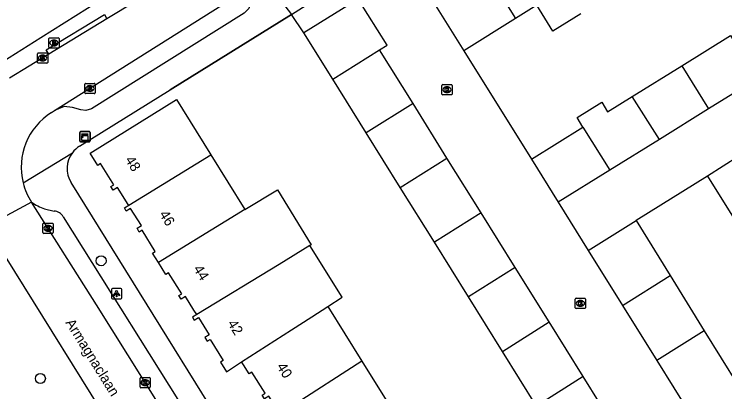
# Model space of a CAD drawing. Extents: x 157767 to 159171, y 387842 to 389425.
# Drawn here: x 158472.8 to 158542.4, y 388052.1 to 388089 of the extents above; entities that cross this region are included whole.
import ezdxf

# ---------------------------------------------------------------- set-up
doc = ezdxf.new("R2010")
doc.units = 0
for name, color, linetype in [('IMGEO_Boom', 7, 'Continuous'), ('IMGEO_Brandkraan', 7, 'Continuous'), ('IMGEO_Kast', 7, 'Continuous'), ('IMGEO_Kolk', 7, 'Continuous'), ('IMGEO_Lichtpunt', 7, 'Continuous'), ('IMGEO_Muur', 7, 'Continuous'), ('IMGEO_Openbare_ruimte_label', 7, 'Continuous'), ('IMGEO_Pand', 7, 'Continuous'), ('IMGEO_Pand_nummerreeks', 7, 'Continuous'), ('IMGEO_Rijbaan_lokaal_open', 7, 'Continuous'), ('IMGEO_Voetpad_open', 7, 'Continuous')]:
    doc.layers.add(name, color=color, linetype=linetype)

msp = doc.modelspace()

# ---------------------------------------------------------------- linework, layer by layer
at = {"layer": 'IMGEO_Boom'}
for centre in [(158481.338, 388064.878), (158475.387, 388053.356)]:
    msp.add_circle(centre, 0.489, dxfattribs=at)
at = {"layer": 'IMGEO_Brandkraan'}
for p, q in [((158476.218, 388085.782), (158476.218, 388086.634)), ((158476.293, 388086.708), (158477.145, 388086.708)), ((158476.706, 388086.488), (158476.731, 388086.488)), ((158477.219, 388086.634), (158477.219, 388085.782)), ((158477.145, 388085.708), (158476.293, 388085.708)), ((158476.729, 388085.928), (158476.704, 388085.928))]:
    msp.add_line(p, q, dxfattribs=at)
for points in [[(158476.218, 388085.782), (158476.218, 388086.634)], [(158476.293, 388086.708), (158477.145, 388086.708)], [(158476.566, 388086.408), (158476.566, 388086.008), (158476.779, 388086.008)], [(158476.797, 388086.408), (158476.566, 388086.408)], [(158476.745, 388086.327), (158476.691, 388086.327), (158476.691, 388086.251)], [(158476.691, 388086.251), (158476.744, 388086.251)], [(158476.753, 388086.175), (158476.691, 388086.175), (158476.691, 388086.094)], [(158476.691, 388086.094), (158476.753, 388086.094)], [(158477.219, 388086.634), (158477.219, 388085.782)], [(158477.145, 388085.708), (158476.293, 388085.708)]]:
    msp.add_lwpolyline(points, dxfattribs=at)
for centre, radius, start, end in [((158476.295, 388086.632), 0.0765, 91.55205, 178.44795), ((158476.295, 388086.632), 0.0765, 91.55205, 178.44795), ((158476.746, 388086.289), 0.0379, 267.82845, 90.93552), ((158476.754, 388086.134), 0.0404, 269.87594, 90.50774), ((158476.785, 388086.259), 0.251, 268.66757, 293.53466), ((158476.801, 388086.263), 0.145, 59.4692, 91.53667), ((158476.826, 388086.31), 0.0922, 285.51372, 58.15012), ((158476.831, 388086.118), 0.105, 301.31148, 78.98903), ((158477.143, 388086.632), 0.0765, 1.55205, 88.44795), ((158477.143, 388086.632), 0.0765, 1.55205, 88.44795), ((158476.295, 388085.784), 0.0765, 181.55205, 268.44795), ((158476.295, 388085.784), 0.0765, 181.55205, 268.44795), ((158477.143, 388085.784), 0.0765, 271.55205, 358.44795), ((158477.143, 388085.784), 0.0765, 271.55205, 358.44795)]:
    msp.add_arc(centre, radius, start, end, dxfattribs=at)
for centre, major_axis, ratio, start_param, end_param in [((158476.705, 388086.208), (-0.387, 0.002), 0.722429, 4.712389, 7.853982), ((158476.73, 388086.208), (-0.39, 0.002), 0.717154, 1.570796, 4.712389)]:
    msp.add_ellipse(centre, major_axis=major_axis, ratio=ratio, start_param=start_param, end_param=end_param, dxfattribs=at)
at = {"layer": 'IMGEO_Kast'}
for p, q in [((158479.254, 388076.601), (158479.254, 388077.442)), ((158479.254, 388077.442), (158479.254, 388076.601)), ((158479.329, 388077.526), (158480.17, 388077.526)), ((158480.17, 388077.526), (158479.329, 388077.526)), ((158480.254, 388077.451), (158480.254, 388076.61)), ((158480.254, 388076.61), (158480.254, 388077.451)), ((158480.179, 388076.526), (158479.338, 388076.526)), ((158479.338, 388076.526), (158480.179, 388076.526))]:
    msp.add_line(p, q, dxfattribs=at)
for points in [[(158479.449, 388077.316), (158480.049, 388077.316), (158480.049, 388077.231), (158479.449, 388077.231), (158479.449, 388077.316)], [(158479.449, 388077.141), (158480.049, 388077.141), (158480.049, 388076.652), (158479.449, 388076.652), (158479.449, 388077.141)]]:
    msp.add_lwpolyline(points, dxfattribs=at)
msp.add_circle((158479.533, 388076.99), 0.0377, dxfattribs=at)
for centre, start, end in [((158479.332, 388077.448), 92.4484, 184.28452), ((158479.332, 388077.448), 92.4484, 184.28452), ((158480.176, 388077.448), 2.4484, 94.28452), ((158480.176, 388077.448), 2.4484, 94.28452), ((158479.332, 388076.604), 182.4484, 274.28452), ((158479.332, 388076.604), 182.4484, 274.28452), ((158480.176, 388076.604), 272.4484, 4.28452), ((158480.176, 388076.604), 272.4484, 4.28452)]:
    msp.add_arc(centre, 0.0779, start, end, dxfattribs=at)
at = {"layer": 'IMGEO_Kolk'}
for p, q in [((158475.108, 388084.302), (158475.108, 388085.154)), ((158475.183, 388085.228), (158476.035, 388085.228)), ((158475.596, 388085.008), (158475.621, 388085.008)), ((158476.109, 388085.154), (158476.109, 388084.302)), ((158476.035, 388084.228), (158475.183, 388084.228)), ((158475.619, 388084.448), (158475.594, 388084.448)), ((158479.746, 388081.321), (158479.746, 388082.173)), ((158479.821, 388082.247), (158480.673, 388082.247)), ((158480.234, 388082.027), (158480.259, 388082.027)), ((158480.747, 388082.173), (158480.747, 388081.321)), ((158514.731, 388081.201), (158514.731, 388082.053)), ((158514.806, 388082.127), (158515.658, 388082.127)), ((158515.219, 388081.907), (158515.244, 388081.907)), ((158515.732, 388082.053), (158515.732, 388081.201)), ((158480.673, 388081.247), (158479.821, 388081.247)), ((158480.257, 388081.467), (158480.232, 388081.467)), ((158515.242, 388081.347), (158515.217, 388081.347)), ((158515.658, 388081.127), (158514.806, 388081.127)), ((158475.64, 388067.634), (158475.64, 388068.486)), ((158475.715, 388068.56), (158476.567, 388068.56)), ((158476.128, 388068.34), (158476.153, 388068.34)), ((158476.641, 388068.486), (158476.641, 388067.634)), ((158476.567, 388067.56), (158475.715, 388067.56)), ((158476.151, 388067.78), (158476.126, 388067.78)), ((158527.798, 388060.282), (158527.798, 388061.134)), ((158527.873, 388061.208), (158528.725, 388061.208)), ((158528.286, 388060.988), (158528.311, 388060.988)), ((158528.799, 388061.134), (158528.799, 388060.282)), ((158528.309, 388060.428), (158528.284, 388060.428)), ((158528.725, 388060.208), (158527.873, 388060.208)), ((158485.156, 388052.524), (158485.156, 388053.376)), ((158485.231, 388053.45), (158486.083, 388053.45)), ((158486.157, 388053.376), (158486.157, 388052.524)), ((158485.667, 388052.67), (158485.642, 388052.67)), ((158485.644, 388053.23), (158485.669, 388053.23)), ((158486.083, 388052.45), (158485.231, 388052.45))]:
    msp.add_line(p, q, dxfattribs=at)
for points in [[(158475.108, 388084.302), (158475.108, 388085.154)], [(158475.183, 388085.228), (158476.035, 388085.228)], [(158475.429, 388084.928), (158475.552, 388084.928), (158475.552, 388084.777), (158475.682, 388084.928), (158475.846, 388084.928), (158475.7, 388084.777), (158475.853, 388084.528), (158475.701, 388084.528), (158475.616, 388084.692), (158475.552, 388084.625), (158475.552, 388084.528), (158475.429, 388084.528), (158475.429, 388084.928)], [(158476.109, 388085.154), (158476.109, 388084.302)], [(158476.035, 388084.228), (158475.183, 388084.228)], [(158479.746, 388081.321), (158479.746, 388082.173)], [(158479.821, 388082.247), (158480.673, 388082.247)], [(158480.067, 388081.947), (158480.19, 388081.947), (158480.19, 388081.796), (158480.32, 388081.947), (158480.484, 388081.947), (158480.338, 388081.796), (158480.491, 388081.547), (158480.339, 388081.547), (158480.254, 388081.711), (158480.19, 388081.644), (158480.19, 388081.547), (158480.067, 388081.547), (158480.067, 388081.947)], [(158480.747, 388082.173), (158480.747, 388081.321)], [(158514.731, 388081.201), (158514.731, 388082.053)], [(158514.806, 388082.127), (158515.658, 388082.127)], [(158515.732, 388082.053), (158515.732, 388081.201)], [(158480.673, 388081.247), (158479.821, 388081.247)], [(158515.052, 388081.827), (158515.175, 388081.827), (158515.175, 388081.676), (158515.305, 388081.827), (158515.469, 388081.827), (158515.323, 388081.676), (158515.476, 388081.427), (158515.324, 388081.427), (158515.239, 388081.591), (158515.175, 388081.524), (158515.175, 388081.427), (158515.052, 388081.427), (158515.052, 388081.827)], [(158515.658, 388081.127), (158514.806, 388081.127)], [(158475.64, 388067.634), (158475.64, 388068.486)], [(158475.715, 388068.56), (158476.567, 388068.56)], [(158475.961, 388068.26), (158476.084, 388068.26), (158476.084, 388068.109), (158476.214, 388068.26), (158476.378, 388068.26), (158476.232, 388068.109), (158476.385, 388067.86), (158476.233, 388067.86), (158476.148, 388068.024), (158476.084, 388067.957), (158476.084, 388067.86), (158475.961, 388067.86), (158475.961, 388068.26)], [(158476.641, 388068.486), (158476.641, 388067.634)], [(158476.567, 388067.56), (158475.715, 388067.56)], [(158527.798, 388060.282), (158527.798, 388061.134)], [(158527.873, 388061.208), (158528.725, 388061.208)], [(158528.799, 388061.134), (158528.799, 388060.282)], [(158528.119, 388060.908), (158528.242, 388060.908), (158528.242, 388060.757), (158528.372, 388060.908), (158528.536, 388060.908), (158528.39, 388060.757), (158528.543, 388060.508), (158528.391, 388060.508), (158528.306, 388060.672), (158528.242, 388060.605), (158528.242, 388060.508), (158528.119, 388060.508), (158528.119, 388060.908)], [(158528.725, 388060.208), (158527.873, 388060.208)], [(158485.156, 388052.524), (158485.156, 388053.376)], [(158485.231, 388053.45), (158486.083, 388053.45)], [(158486.157, 388053.376), (158486.157, 388052.524)], [(158485.477, 388053.15), (158485.6, 388053.15), (158485.6, 388052.999), (158485.73, 388053.15), (158485.894, 388053.15), (158485.748, 388052.999), (158485.901, 388052.75), (158485.749, 388052.75), (158485.664, 388052.914), (158485.6, 388052.847), (158485.6, 388052.75), (158485.477, 388052.75), (158485.477, 388053.15)], [(158486.083, 388052.45), (158485.231, 388052.45)]]:
    msp.add_lwpolyline(points, dxfattribs=at)
for centre, start, end in [((158475.185, 388085.152), 91.55205, 178.44795), ((158475.185, 388085.152), 91.55205, 178.44795), ((158476.033, 388085.152), 1.55205, 88.44795), ((158476.033, 388085.152), 1.55205, 88.44795), ((158475.185, 388084.304), 181.55205, 268.44795), ((158475.185, 388084.304), 181.55205, 268.44795), ((158476.033, 388084.304), 271.55205, 358.44795), ((158476.033, 388084.304), 271.55205, 358.44795), ((158479.823, 388082.171), 91.55205, 178.44795), ((158479.823, 388082.171), 91.55205, 178.44795), ((158480.671, 388082.171), 1.55205, 88.44795), ((158480.671, 388082.171), 1.55205, 88.44795), ((158514.808, 388082.051), 91.55205, 178.44795), ((158514.808, 388082.051), 91.55205, 178.44795), ((158515.656, 388082.051), 1.55205, 88.44795), ((158515.656, 388082.051), 1.55205, 88.44795), ((158479.823, 388081.323), 181.55205, 268.44795), ((158479.823, 388081.323), 181.55205, 268.44795), ((158480.671, 388081.323), 271.55205, 358.44795), ((158480.671, 388081.323), 271.55205, 358.44795), ((158514.808, 388081.203), 181.55205, 268.44795), ((158514.808, 388081.203), 181.55205, 268.44795), ((158515.656, 388081.203), 271.55205, 358.44795), ((158515.656, 388081.203), 271.55205, 358.44795), ((158475.717, 388068.484), 91.55205, 178.44795), ((158475.717, 388068.484), 91.55205, 178.44795), ((158476.565, 388068.484), 1.55205, 88.44795), ((158476.565, 388068.484), 1.55205, 88.44795), ((158475.717, 388067.636), 181.55205, 268.44795), ((158475.717, 388067.636), 181.55205, 268.44795), ((158476.565, 388067.636), 271.55205, 358.44795), ((158476.565, 388067.636), 271.55205, 358.44795), ((158527.875, 388061.132), 91.55205, 178.44795), ((158527.875, 388061.132), 91.55205, 178.44795), ((158528.723, 388061.132), 1.55205, 88.44795), ((158528.723, 388061.132), 1.55205, 88.44795), ((158527.875, 388060.284), 181.55205, 268.44795), ((158527.875, 388060.284), 181.55205, 268.44795), ((158528.723, 388060.284), 271.55205, 358.44795), ((158528.723, 388060.284), 271.55205, 358.44795), ((158485.233, 388053.374), 91.55205, 178.44795), ((158485.233, 388053.374), 91.55205, 178.44795), ((158486.081, 388053.374), 1.55205, 88.44795), ((158486.081, 388053.374), 1.55205, 88.44795), ((158485.233, 388052.526), 181.55205, 268.44795), ((158485.233, 388052.526), 181.55205, 268.44795), ((158486.081, 388052.526), 271.55205, 358.44795), ((158486.081, 388052.526), 271.55205, 358.44795)]:
    msp.add_arc(centre, 0.0765, start, end, dxfattribs=at)
for centre, major_axis, ratio, start_param, end_param in [((158475.595, 388084.728), (-0.387, 0.002), 0.722429, 4.712389, 7.853982), ((158475.62, 388084.728), (-0.39, 0.002), 0.717154, 1.570796, 4.712389), ((158480.233, 388081.747), (-0.387, 0.002), 0.722429, 4.712389, 7.853982), ((158480.258, 388081.747), (-0.39, 0.002), 0.717154, 1.570796, 4.712389), ((158515.218, 388081.627), (-0.387, 0.002), 0.722429, 4.712389, 7.853982), ((158515.243, 388081.627), (-0.39, 0.002), 0.717154, 1.570796, 4.712389), ((158476.127, 388068.06), (-0.387, 0.002), 0.722429, 4.712389, 7.853982), ((158476.152, 388068.06), (-0.39, 0.002), 0.717154, 1.570796, 4.712389), ((158528.285, 388060.708), (-0.387, 0.002), 0.722429, 4.712389, 7.853982), ((158528.31, 388060.708), (-0.39, 0.002), 0.717154, 1.570796, 4.712389), ((158485.643, 388052.95), (-0.387, 0.002), 0.722429, 4.712389, 7.853982), ((158485.668, 388052.95), (-0.39, 0.002), 0.717154, 1.570796, 4.712389)]:
    msp.add_ellipse(centre, major_axis=major_axis, ratio=ratio, start_param=start_param, end_param=end_param, dxfattribs=at)
at = {"layer": 'IMGEO_Lichtpunt'}
for p, q in [((158482.36, 388062.069), (158482.36, 388061.262)), ((158482.36, 388062.069), (158482.36, 388061.262)), ((158483.262, 388062.164), (158482.454, 388062.164)), ((158483.262, 388062.164), (158482.454, 388062.164)), ((158483.356, 388061.262), (158483.356, 388062.069)), ((158483.356, 388061.262), (158483.356, 388062.069)), ((158482.454, 388061.168), (158483.262, 388061.168)), ((158482.454, 388061.168), (158483.262, 388061.168))]:
    msp.add_line(p, q, dxfattribs=at)
for points in [[(158482.734, 388061.733), (158482.773, 388061.705), (158482.585, 388061.443), (158482.547, 388061.47), (158482.734, 388061.733)], [(158482.836, 388061.685), (158482.883, 388061.685), (158482.883, 388061.363), (158482.836, 388061.363), (158482.836, 388061.685)], [(158482.946, 388061.705), (158482.984, 388061.732), (158483.171, 388061.47), (158483.132, 388061.442), (158482.946, 388061.705)]]:
    msp.add_lwpolyline(points, dxfattribs=at)
msp.add_circle((158482.859, 388061.867), 0.0994, dxfattribs=at)
for centre, start, end in [((158482.454, 388062.069), 90, 180), ((158482.454, 388062.069), 90, 180), ((158483.262, 388062.069), 0, 90), ((158483.262, 388062.069), 0, 90), ((158482.454, 388061.262), 180, 270), ((158482.454, 388061.262), 180, 270), ((158483.262, 388061.262), 270, 0), ((158483.262, 388061.262), 270, 360)]:
    msp.add_arc(centre, 0.0946, start, end, dxfattribs=at)
at = {"layer": 'IMGEO_Muur'}
for points in [[(158500.005, 388088.99), (158488.122, 388081.614)], [(158516.872, 388085.439), (158523.501, 388074.836)]]:
    msp.add_lwpolyline(points, dxfattribs=at)
at = {"layer": 'IMGEO_Pand'}
for points in [[(158517.684, 388095.387), (158521.945, 388088.593)], [(158512.627, 388092.242), (158516.872, 388085.439)], [(158508.626, 388085.528), (158509.364, 388085.988), (158506.54, 388090.517), (158501.213, 388087.196)], [(158528.331, 388089.043), (158525.611, 388087.352), (158524.032, 388089.891), (158521.945, 388088.593)], [(158521.945, 388088.593), (158516.872, 388085.439)], [(158504.041, 388082.66), (158501.213, 388087.196)], [(158538.233, 388083.979), (158542.994, 388086.934), (158544.064, 388085.21)], [(158504.041, 388082.66), (158508.626, 388085.528)], [(158511.905, 388080.268), (158508.626, 388085.528)], [(158533.374, 388080.964), (158538.233, 388083.979)], [(158538.233, 388083.979), (158540.862, 388079.749)], [(158507.316, 388077.406), (158504.041, 388082.66)], [(158545.626, 388082.705), (158540.862, 388079.749)], [(158555.259, 388082.188), (158551.008, 388079.556), (158546.824, 388076.965), (158543.839, 388075.104), (158540.75, 388073.178)], [(158484.045, 388070.312), (158484.007, 388070.373), (158482.957, 388072.055), (158482.533, 388071.791), (158482.305, 388072.155), (158482.578, 388072.326), (158481.289, 388074.39), (158481.018, 388074.22), (158480.278, 388075.406), (158488.714, 388080.665), (158491.994, 388075.404), (158492.086, 388075.257)], [(158528.555, 388077.973), (158527.971, 388078.905), (158530.391, 388080.407), (158530.972, 388079.473), (158533.374, 388080.964)], [(158536.057, 388076.767), (158533.374, 388080.964)], [(158511.905, 388080.268), (158507.316, 388077.406)], [(158515.23, 388074.935), (158511.905, 388080.268)], [(158540.862, 388079.749), (158536.057, 388076.767)], [(158523.501, 388074.836), (158528.555, 388077.973)], [(158528.555, 388077.973), (158531.198, 388073.751)], [(158510.648, 388072.061), (158507.316, 388077.406)], [(158536.057, 388076.767), (158531.198, 388073.751)], [(158484.045, 388070.312), (158492.086, 388075.257)], [(158492.086, 388075.257), (158495.434, 388069.887)], [(158510.648, 388072.061), (158515.23, 388074.935)], [(158518.57, 388069.578), (158515.23, 388074.935)], [(158523.501, 388074.836), (158526.126, 388070.604)], [(158531.198, 388073.751), (158526.126, 388070.604)], [(158540.75, 388073.178), (158544.119, 388067.774), (158547.208, 388069.7)], [(158495.434, 388069.887), (158498.622, 388071.837), (158501.925, 388066.439), (158501.799, 388066.362)], [(158513.992, 388066.697), (158510.648, 388072.061)], [(158486.954, 388064.699), (158486.373, 388065.629), (158486.645, 388065.799), (158485.357, 388067.863), (158485.085, 388067.694), (158484.858, 388068.06), (158485.283, 388068.325), (158484.234, 388070.007), (158483.809, 388069.743), (158483.618, 388070.05), (158484.045, 388070.312)], [(158495.434, 388069.887), (158486.954, 388064.699)], [(158518.57, 388069.578), (158513.992, 388066.697)], [(158521.907, 388064.226), (158518.57, 388069.578)], [(158529.064, 388065.9), (158533.751, 388068.822)], [(158533.751, 388068.822), (158537.099, 388063.424)], [(158517.334, 388061.338), (158513.992, 388066.697)], [(158501.799, 388066.362), (158498.778, 388064.523), (158490.715, 388059.614)], [(158503.551, 388060.402), (158504.953, 388061.304), (158501.799, 388066.362)], [(158529.064, 388065.9), (158532.435, 388060.493)], [(158490.715, 388059.614), (158490.441, 388060.052), (158489.616, 388061.374), (158489.192, 388061.11), (158488.965, 388061.475), (158489.237, 388061.646), (158487.949, 388063.71), (158487.677, 388063.54), (158486.954, 388064.699)], [(158521.907, 388064.226), (158517.334, 388061.338)], [(158525.232, 388058.893), (158521.907, 388064.226)], [(158532.435, 388060.493), (158537.099, 388063.424)], [(158537.099, 388063.424), (158540.442, 388058.034)], [(158520.666, 388055.993), (158517.334, 388061.338)], [(158495.112, 388054.974), (158500, 388058.118), (158501.978, 388059.39), (158503.551, 388060.402)], [(158503.551, 388060.402), (158506.895, 388055.039)], [(158532.435, 388060.493), (158535.788, 388055.115)], [(158490.715, 388059.614), (158490.287, 388059.353), (158490.468, 388059.062), (158490.893, 388059.326), (158491.942, 388057.644), (158491.518, 388057.379), (158491.745, 388057.014), (158492.016, 388057.183), (158493.304, 388055.119), (158493.032, 388054.948), (158493.616, 388054.012), (158495.112, 388054.974)], [(158520.666, 388055.993), (158525.232, 388058.893)], [(158528.56, 388053.555), (158525.232, 388058.893)], [(158540.442, 388058.034), (158535.788, 388055.115)], [(158540.442, 388058.034), (158543.761, 388052.683)], [(158524.003, 388050.641), (158520.666, 388055.993)], [(158498.88, 388049.88), (158498.834, 388049.953), (158497.784, 388051.634), (158497.359, 388051.369), (158497.132, 388051.735), (158497.404, 388051.905), (158496.116, 388053.969), (158495.844, 388053.8), (158495.283, 388054.7), (158495.112, 388054.974)], [(158506.895, 388055.039), (158500, 388050.601), (158498.88, 388049.88)], [(158506.895, 388055.039), (158510.239, 388049.675)], [(158535.788, 388055.115), (158539.118, 388049.775)], [(158528.56, 388053.555), (158524.003, 388050.641)], [(158531.904, 388048.191), (158528.56, 388053.555)]]:
    msp.add_lwpolyline(points, dxfattribs=at)
at = {"layer": 'IMGEO_Rijbaan_lokaal_open'}
for points in [[(158500.005, 388088.99), (158510.476, 388095.689)], [(158476.78, 388079.58), (158496.967, 388092.307)], [(158486.218, 388091.224), (158484.765, 388090.284), (158481.916, 388088.555)], [(158501.213, 388087.196), (158500.005, 388088.99)], [(158481.916, 388088.555), (158476.21, 388085.092)], [(158516.872, 388085.439), (158523.501, 388074.836)], [(158476.21, 388085.092), (158472.358, 388082.754)], [(158476.465, 388079.383), (158476.78, 388079.58)], [(158540.75, 388073.178), (158533.751, 388068.822)], [(158474.521, 388070.623), (158470.088, 388068.244)], [(158489.271, 388047.168), (158488.397, 388048.583), (158480.879, 388060.561), (158474.521, 388070.623)], [(158526.126, 388070.604), (158529.064, 388065.9)], [(158470.088, 388068.244), (158484.907, 388044.466)]]:
    msp.add_lwpolyline(points, dxfattribs=at)
for centre, radius, start, end in [((158479.824, 388074.041), 6.31, 122.16487, 194.09739), ((158479.848, 388074.055), 6.337, 194.16497, 212.78983)]:
    msp.add_arc(centre, radius, start, end, dxfattribs=at)
at = {"layer": 'IMGEO_Voetpad_open'}
for points in [[(158463.236, 388079.067), (158463.623, 388079.309), (158475.431, 388086.723), (158481.16, 388090.315), (158502.995, 388103.961)], [(158496.967, 388092.307), (158496.356, 388091.571), (158496.081, 388090.896), (158496.009, 388090.147), (158495.81, 388089.562), (158495.356, 388089.127), (158480.412, 388079.743), (158479.854, 388079.6), (158479.346, 388079.648), (158478.532, 388079.897), (158477.719, 388079.981), (158476.78, 388079.58)], [(158497.949, 388091.692), (158500.005, 388088.99)], [(158476.21, 388085.092), (158475.954, 388085.519), (158481.66, 388088.983), (158481.916, 388088.555)], [(158479.222, 388076.089), (158488.122, 388081.614), (158500.005, 388088.99)], [(158473.704, 388072.504), (158478.531, 388075.46)], [(158516.74, 388010.896), (158500, 388037.809), (158478.396, 388072.555)], [(158475.802, 388069.965), (158476.73, 388069.742)], [(158477.635, 388069.189), (158490.778, 388048.244)]]:
    msp.add_lwpolyline(points, dxfattribs=at)
for centre, radius, start, end in [((158480.592, 388073.89), 2.591, 121.92049, 142.70114), ((158480.577, 388073.909), 2.567, 142.84233, 211.83625), ((158477.384, 388074.621), 4.918, 234.3926, 251.23178), ((158476.7, 388068.676), 1.067, 28.7634, 88.38259)]:
    msp.add_arc(centre, radius, start, end, dxfattribs=at)

# ---------------------------------------------------------------- texts
at = {"layer": 'IMGEO_Openbare_ruimte_label'}
msp.add_text('Armagnaclaan', height=1, rotation=301.92646, dxfattribs=at).set_placement((158477.806, 388058.825))
at = {"layer": 'IMGEO_Pand_nummerreeks'}
for s, rotation, p in [('48', 302.06251, (158483.649, 388074.771)), ('46', 302.06251, (158486.994, 388069.431)), ('44', 302.06251, (158490.339, 388064.09)), ('42', 302.06251, (158493.683, 388058.751)), ('40', 301.9651, (158498.503, 388054.531))]:
    msp.add_text(s, height=1, rotation=rotation, dxfattribs=at).set_placement(p)

doc.saveas('drawing.dxf')
